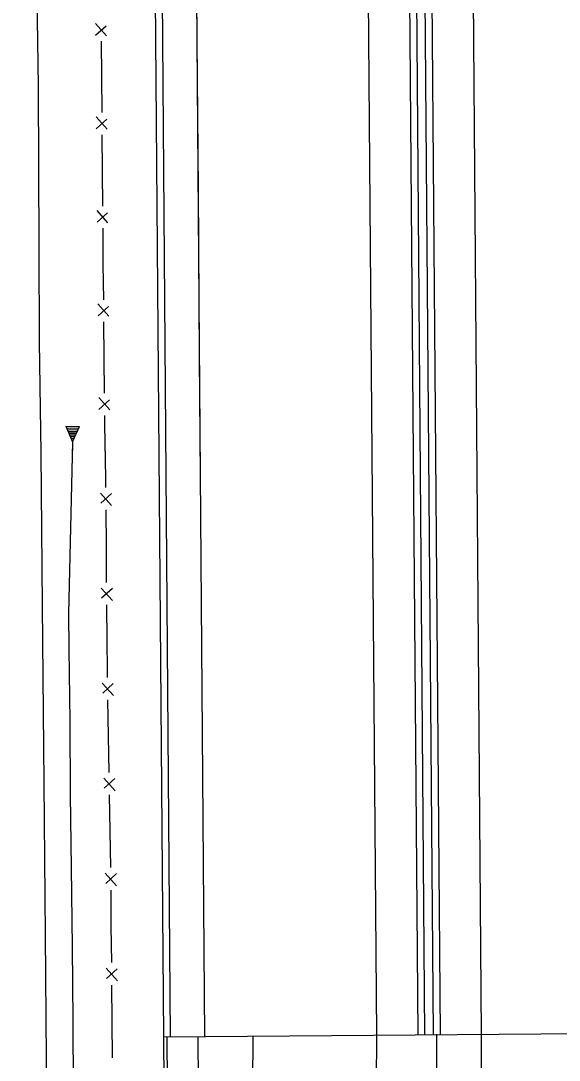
# Model space of a CAD drawing. Extents: x 588843 to 2552415, y 180129 to 269402.
# Drawn here: x 593909.3 to 594066, y 182161.6 to 182464.3 of the extents above; entities that cross this region are included whole.
import ezdxf

# ---------------------------------------------------------------- set-up
doc = ezdxf.new("R2010")
doc.units = 0
for name, color, linetype in [('E_BMGRD', 7, 'Continuous'), ('E_FEN_P', 7, 'Continuous'), ('E_RDWY', 7, 'Continuous'), ('E_RDWY_Gravel', 7, 'Continuous'), ('P_BMGRD', 7, 'Continuous'), ('P_RDWY_BarrierConc', 7, 'Continuous'), ('P_RDWY_LaneEdge', 7, 'Continuous'), ('P_RDWY_PavtEdge', 7, 'Continuous'), ('P_RDWY_ShldPaved', 7, 'Continuous'), ('P_TC_BarrierConc', 7, 'Continuous')]:
    doc.layers.add(name, color=color, linetype=linetype)

msp = doc.modelspace()

# ---------------------------------------------------------------- linework, layer by layer
at = {"layer": 'E_BMGRD'}
for p, q in [((593922.45, 182346.24), (593924.33, 182341.7)), ((593922.45, 182346.24), (593926.4, 182346.16)), ((593922.66, 182345.74), (593926.17, 182345.66)), ((593922.87, 182345.23), (593925.94, 182345.16)), ((593923.08, 182344.73), (593925.71, 182344.67)), ((593924.33, 182341.7), (593926.4, 182346.16)), ((593923.29, 182344.22), (593925.48, 182344.17)), ((593923.5, 182343.72), (593925.25, 182343.69)), ((593923.7, 182343.22), (593925.02, 182343.19)), ((593923.91, 182342.71), (593924.79, 182342.69)), ((593924.12, 182342.21), (593924.56, 182342.2)), ((593924.33, 182341.7), (593924.21, 182336.43))]:
    msp.add_line(p, q, dxfattribs=at)
at = {"layer": 'E_FEN_P'}
for p, q in [((593934.22, 182459.96), (593931.04, 182463.56)), ((593931.06, 182460.1), (593934.13, 182462.85)), ((593934.43, 182432.72), (593931.25, 182436.32)), ((593931.28, 182432.86), (593934.34, 182435.61)), ((593934.67, 182405.48), (593931.48, 182409.07)), ((593931.51, 182405.61), (593934.58, 182408.37)), ((593934.93, 182378.23), (593931.74, 182381.83)), ((593931.77, 182378.37), (593934.83, 182381.12)), ((593935.18, 182350.99), (593931.99, 182354.58)), ((593932.03, 182351.12), (593935.09, 182353.88)), ((593932.47, 182326.76), (593935.71, 182323.11)), ((593935.68, 182326.62), (593932.56, 182323.82)), ((593932.73, 182299.08), (593935.97, 182295.43)), ((593935.94, 182298.94), (593932.82, 182296.14)), ((593933.01, 182271.39), (593936.28, 182267.76)), ((593936.22, 182271.27), (593933.13, 182268.45)), ((593933.46, 182243.71), (593936.72, 182240.08)), ((593936.67, 182243.59), (593933.57, 182240.77)), ((593933.9, 182216.03), (593937.17, 182212.4)), ((593937.11, 182215.91), (593934.02, 182213.09)), ((593934.18, 182188.36), (593937.42, 182184.7)), ((593937.39, 182188.22), (593934.27, 182185.42))]:
    msp.add_line(p, q, dxfattribs=at)
for points in [[(593932.86, 182447.95), (593932.78, 182458.35)], [(593932.94, 182437.55), (593932.86, 182447.95)], [(593933.07, 182420.7), (593932.99, 182431.11)], [(593933.16, 182410.3), (593933.07, 182420.27), (593933.07, 182420.7)], [(593933.32, 182393.46), (593933.23, 182403.86)], [(593933.42, 182383.06), (593933.32, 182393.46)], [(593933.58, 182366.22), (593933.48, 182376.62)], [(593933.68, 182355.81), (593933.58, 182366.22)], [(593933.84, 182338.97), (593933.74, 182349.37)], [(593933.84, 182338.97), (593933.94, 182328.4)], [(593934, 182321.86), (593934.1, 182311.29)], [(593934.1, 182311.29), (593934.19, 182300.72)], [(593934.25, 182294.18), (593934.35, 182283.61)], [(593934.35, 182283.61), (593934.43, 182275.29), (593934.47, 182273.04)], [(593934.57, 182266.49), (593934.74, 182255.93)], [(593934.74, 182255.93), (593934.91, 182245.36)], [(593935.02, 182238.82), (593935.19, 182228.25)], [(593935.19, 182228.25), (593935.36, 182217.68)], [(593935.46, 182211.14), (593935.55, 182200.57)], [(593935.55, 182200.57), (593935.65, 182190)], [(593935.7, 182183.45), (593935.8, 182172.88)], [(593935.8, 182172.88), (593935.89, 182162.31)]]:
    msp.add_lwpolyline(points, dxfattribs=at)
at = {"layer": 'E_RDWY'}
for points in [[(593909.31, 182939.34), (593909.99, 182892.76), (593910.48, 182848.81), (593911.43, 182800.87), (593911.87, 182754.87), (593912.37, 182705.86), (593912.78, 182650.87), (593913.19, 182595.54), (593913.47, 182544.23), (593913.6, 182497.19), (593914.37, 182445.23), (593914.53, 182398.22), (593914.66, 182370.76), (593915.11, 182338.51)], [(593915.11, 182338.51), (593915.48, 182293.95), (593916.04, 182242.35), (593916.42, 182198.12), (593916.78, 182150.01), (593917.13, 182107.48), (593917.55, 182065.48), (593917.93, 182013.22), (593918.23, 181974.95), (593918.67, 181935.77), (593918.94, 181889.51), (593919.07, 181851.42), (593919.47, 181812.1), (593919.77, 181773.06), (593920.04, 181747.12)]]:
    msp.add_lwpolyline(points, dxfattribs=at)
at = {"layer": 'E_RDWY_Gravel'}
msp.add_lwpolyline([(593961.64, 182331.65), (593961.27, 182366.32), (593961.01, 182415.15), (593960.66, 182458.51), (593960.31, 182500.45), (593960.09, 182534.66), (593959.79, 182572.79), (593959.48, 182607.03), (593959.14, 182643.74), (593958.92, 182677.5), (593958.62, 182714.32), (593958.48, 182751.45), (593958.07, 182787.03), (593957.85, 182818.62), (593957.54, 182856.48), (593957.32, 182897.87), (593957.27, 182920.34), (593957, 182940.14)], dxfattribs=at)
at = {"layer": 'P_BMGRD'}
for points in [[(593924.33, 182341.7), (593923.2, 182291.69), (593923.27, 182281.33), (593923.6, 182260.35), (593923.71, 182238.91), (593923.94, 182217.62), (593924.22, 182194.6), (593924.41, 182173.05), (593924.47, 182168.19)], [(593924.49, 182168.19), (593924.92, 182116.95), (593925.15, 182096.06), (593925.3, 182076.65), (593925.33, 182055.84), (593925.66, 182032.43), (593925.76, 182010.23), (593926, 181989.36), (593926.06, 181966.51)]]:
    msp.add_lwpolyline(points, dxfattribs=at)
at = {"layer": 'P_RDWY_BarrierConc'}
for p, q in [((593950.9, 182168.4), (593946.46, 182729.59)), ((593952.9, 182168.42), (593948.46, 182729.6)), ((594024.9, 182168.99), (594020.46, 182730.17)), ((594026.9, 182169), (594022.46, 182730.19)), ((594029.4, 182169.02), (594024.96, 182730.21)), ((594031.4, 182169.04), (594026.96, 182730.23))]:
    msp.add_line(p, q, dxfattribs=at)
at = {"layer": 'P_RDWY_LaneEdge'}
for p, q in [((594011.42, 181882.41), (594012.9, 182168.89)), ((594040.13, 181538.87), (594043.4, 182169.14)), ((593975.42, 181882.13), (593976.9, 182168.61))]:
    msp.add_line(p, q, dxfattribs=at)
at = {"layer": 'P_RDWY_PavtEdge'}
for p, q in [((593962.9, 182168.5), (593958.46, 182729.68)), ((594012.9, 182168.89), (594008.46, 182730.08)), ((594043.4, 182169.14), (594038.96, 182730.32)), ((593966.44, 181468.5), (593960.9, 182168.48))]:
    msp.add_line(p, q, dxfattribs=at)
at = {"layer": 'P_RDWY_ShldPaved'}
for p, q in [((593950.9, 182168.4), (594105.4, 182169.63)), ((593956.44, 181468.43), (593950.9, 182168.4))]:
    msp.add_line(p, q, dxfattribs=at)
at = {"layer": 'P_TC_BarrierConc'}
for p, q in [((594027.13, 181538.94), (594030.4, 182169.2)), ((593957.44, 181468.43), (593951.9, 182168.41))]:
    msp.add_line(p, q, dxfattribs=at)

doc.saveas('drawing.dxf')
